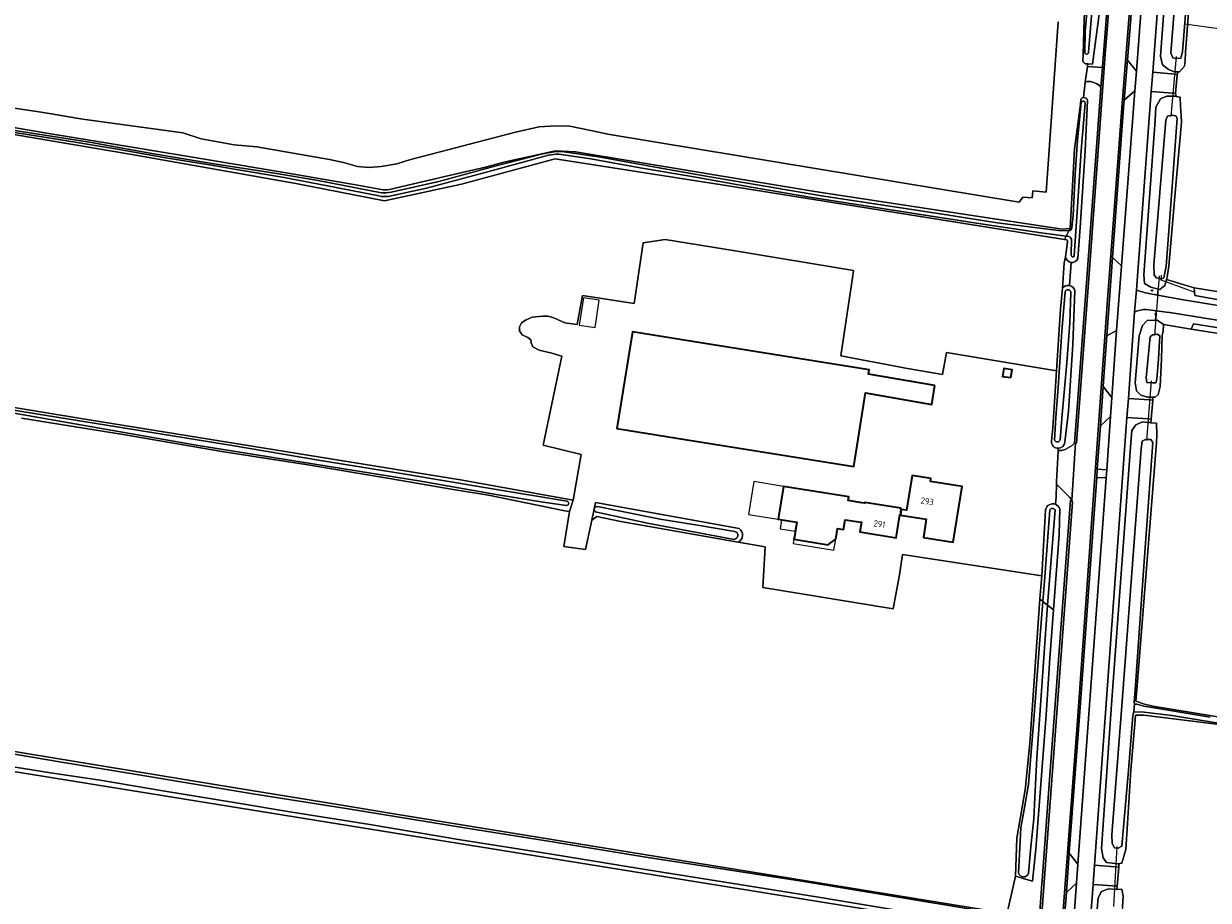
# Model space of a CAD drawing. Header units: metres. Extents: x 149984 to 156489, y 469398 to 478068.
# Tile 625 of 656: x 155026 to 155275, y 470804 to 470988. Entities that reach past the tile are written whole.
import ezdxf
from ezdxf.enums import TextEntityAlignment as Align

# ---------------------------------------------------------------- set-up
doc = ezdxf.new("R2010")
doc.units = ezdxf.units.M
doc.header["$LTSCALE"] = 0.75
for name, color, linetype, lineweight in [('B-WE-GR-BOUWLAND-GV', 252, 'Continuous', 13), ('B-WE-GR-GRAS-GV', 252, 'Continuous', 13), ('B-WE-IE-MEUBILAIR-S', 252, 'Continuous', 25), ('B-WE-KW-KUNSTWERK_DUIKER-G', 6, 'Continuous', 18), ('B-WE-OG-BEBOUWING-GV', 6, 'Continuous', 35), ('B-WE-OG-BEBOUWING-T18', 1, 'Continuous', 18), ('B-WE-OG-BEBOUWING_LUIFEL-GV', 6, 'Continuous', 18), ('B-WE-OG-BEBOUWING_OVERBOUWING-GV', 6, 'Continuous', 18), ('B-WE-OG-TERREIN_ERF-GV', 252, 'Continuous', 18), ('B-WE-OG-TERREIN_OEVER-GV', 252, 'Continuous', 18), ('B-WE-OG-WATER-GV', 252, 'Continuous', 18), ('B-WE-OG-WATER_SLOOT-GV', 252, 'Continuous', 18), ('B-WE-OG-WEG-GV', 252, 'Continuous', 18), ('B-WE-VH-GESLOTENVERHARDING_ASFALT-GV', 252, 'Continuous', 18), ('B-WE-VH-GESLOTENVERHARDING_BETON-GV', 252, 'Continuous', 18), ('B-WE-VH-ONVERHARD-GV', 252, 'Continuous', 18), ('B-WE-VH-OPENVERHARDING-GV', 252, 'Continuous', 18), ('B-WE-VH-OPENVERHARDING_BETONSTRAATSTEEN-GV', 252, 'Continuous', 18)]:
    doc.layers.add(name, color=color, linetype=linetype, lineweight=lineweight)
doc.styles.add('NLCS-ISO', font='NLCS-ISO.ttf')
doc.styles.add('NLCS-ISO-M750-T18', font='NLCS-ISO.ttf', dxfattribs={"height": 1.35})

# ---------------------------------------------------------------- blocks, each defined once
blk = doc.blocks.new('SIE-MEUBILAIR_PAAL_VERKEERSBORD-SO')
blk.add_circle((0, 0), 0.75)
at = {"style": 'NLCS-ISO'}
blk.add_text('vb', height=0.75, dxfattribs=at).set_placement((0, 0.1), align=Align.MIDDLE_CENTER)

msp = doc.modelspace()

# ---------------------------------------------------------------- linework, layer by layer
at = {"layer": 'B-WE-GR-BOUWLAND-GV', "flags": 128}
for points in [[(155514.632, 470843.557), (155516.743, 470851.896), (155523.5, 470875.431), (155526.137, 470884.722), (155508.611, 470887.74), (155485.116, 470891.688), (155461.929, 470895.478), (155459.853, 470895.822), (155459.807, 470893.96), (155459.411, 470893.112), (155361.884, 470909.42), (155340.515, 470913.196), (155271.347, 470924.041), (155265.514, 470925.088), (155265.471, 470923.591), (155265.239, 470922.826), (155265.102, 470917.807), (155264.797, 470912.041), (155264.397, 470910.313), (155263.782, 470909.8), (155263.306, 470909.798), (155263.287, 470909.142), (155262.922, 470905.141), (155262.873, 470904.406)], [(155262.873, 470904.406), (155264.02, 470904.317), (155264.143, 470901.838), (155264.021, 470900.202), (155262.075, 470875.562), (155259.905, 470848.232), (155259.729, 470845.845), (155261.509, 470845.187), (155263.302, 470844.811), (155280.802, 470841.88), (155297.064, 470838.985), (155314.18, 470835.989), (155333.243, 470832.903), (155350.789, 470829.908), (155368.573, 470826.959), (155386.113, 470824.082), (155401.937, 470821.693), (155418.347, 470818.657), (155435.512, 470815.829), (155452.506, 470812.969), (155467.817, 470810.54), (155483.475, 470807.894), (155499.724, 470805.127)]]:
    msp.add_lwpolyline(points, dxfattribs=at)
at = {"layer": 'B-WE-GR-GRAS-GV', "flags": 128}
for points in [[(155272.162, 471009.06), (155270.163, 470982.371), (155270.057, 470980.528), (155269.915, 470979.416), (155268.893, 470978.204), (155268.604, 470978.199), (155268.417, 470977.662), (155268.043, 470973.679), (155268.164, 470973.009), (155269.012, 470972.843), (155269.115, 470970.947), (155269.267, 470968.947), (155269.332, 470967.59), (155267.914, 470951.962), (155266.637, 470937.308), (155266.318, 470935.06), (155266.171, 470934.524), (155271.948, 470932.789), (155379.61, 470915.28)], [(155017.206, 470971.529), (155029.483, 470969.73), (155038.267, 470968.249), (155059.328, 470965.391), (155063.138, 470964.121), (155070.123, 470962.851), (155074.885, 470962.428), (155090.125, 470959.782), (155093.089, 470959.147), (155096.052, 470958.3), (155098.38, 470958.089), (155101.026, 470958.3), (155104.307, 470958.829), (155106.953, 470959.676), (155129.284, 470965.497), (155134.258, 470966.661), (155137.645, 470966.873), (155140.714, 470966.767), (155145.476, 470965.814), (155148.651, 470965.074), (155158.811, 470963.38), (155235.149, 470950.763), (155235.943, 470951.821), (155237.927, 470951.689), (155238.06, 470953.144), (155240.838, 470952.88), (155241.321, 470959.772), (155241.532, 470962.785), (155243.351, 470988.731)], [(155083.057, 470954.694), (155048.594, 470960.842), (155011.735, 470967.056)], [(155245.112, 470942.839), (155244.677, 470942.961), (155172.644, 470954.421), (155137.628, 470959.878), (155117.891, 470954.603), (155101.702, 470951.056), (155083.057, 470954.694)], [(155009.334, 470910.002), (155037.438, 470905.341), (155117.709, 470892.393), (155141.357, 470888.118), (155143.057, 470897.681), (155135.102, 470899.691), (155139.018, 470918.423), (155136.902, 470919.058), (155134.256, 470919.693), (155132.88, 470920.328), (155132.562, 470921.175), (155132.457, 470921.81), (155131.822, 470922.339), (155130.657, 470922.868), (155130.128, 470923.715), (155130.128, 470924.562), (155130.552, 470925.408), (155131.504, 470926.043), (155132.774, 470926.573), (155134.997, 470926.784), (155136.055, 470926.784), (155137.325, 470926.467), (155139.653, 470925.408), (155142.193, 470925.091), (155143.357, 470931.123), (155154.221, 470929.48), (155156.078, 470942.209), (155160.729, 470942.961), (155175.469, 470940.529), (155200.366, 470936.42), (155200.139, 470934.9), (155197.685, 470918.452), (155211.708, 470915.806), (155219.032, 470914.527), (155219.875, 470919.164), (155243.02, 470915.307), (155243.834, 470928.287), (155244.264, 470932.7), (155244.64, 470938.003), (155244.917, 470939.302), (155245.345, 470942.373)], [(155232.706, 470801.567), (155234.367, 470809.045), (155234.698, 470817.042), (155236.501, 470827.625), (155236.592, 470828.578), (155237.399, 470836.897), (155239.516, 470867.324), (155239.906, 470872.169), (155210.669, 470876.666), (155210.013, 470872.435), (155208.678, 470865.223), (155181.294, 470869.721), (155181.729, 470878.277), (155176.103, 470879.264), (155175.235, 470879.416), (155151.409, 470883.596), (155146.374, 470884.658), (155145.307, 470883.921), (155143.992, 470877.757), (155139.442, 470878.339), (155140.6, 470885.726), (155139.635, 470885.845), (155123.607, 470889.141), (155116.551, 470890.295), (155102.74, 470892.632), (155085.165, 470895.587), (155067.48, 470898.329), (155046.784, 470901.908), (155025.36, 470905.354)], [(155219.73, 470756.177), (155229.332, 470754.599), (155230.523, 470754.282), (155231.396, 470757.702), (155231.48, 470758.601), (155231.593, 470759.808), (155231.721, 470761.177), (155232.408, 470768.525), (155234.979, 470796.006), (155234.335, 470797.016), (155234.141, 470797.047), (154653.558, 470890.844)], [(155279.543, 470840.62), (155261.366, 470842.914), (155259.627, 470842.883), (155259.479, 470841.086), (155258.655, 470831.315), (155257.962, 470820.087), (155257.592, 470814.658), (155256.749, 470811.726), (155255.953, 470811.578), (155256.149, 470811.55), (155256.1, 470810.888), (155255.808, 470806.909), (155255.723, 470806.248), (155256.752, 470806.279), (155257.034, 470804.839), (155256.908, 470802.523), (155256.516, 470799.991), (155255.189, 470786.946), (155255.204, 470786.674), (155260.192, 470785.973), (155273.292, 470783.677), (155298.63, 470779.53)], [(155003.361, 470838.633), (155070.755, 470827.551), (155091.864, 470824.08), (155103.274, 470822.225), (155167.535, 470811.777), (155232.623, 470801.194)]]:
    msp.add_lwpolyline(points, dxfattribs=at)
at = {"layer": 'B-WE-GR-GRAS-GV'}
msp.add_lwpolyline([(155245.345, 470942.373, 0.3965971), (155245.112, 470942.839)], format="xyb", dxfattribs=at)
at = {"layer": 'B-WE-KW-KUNSTWERK_DUIKER-G', "flags": 128}
for points in [[(155270.026, 470988.309), (155284.727, 470986.278)], [(155268.211, 470981.409), (155267.077, 470968.823)], [(155264.596, 470935.325), (155263.599, 470922.73)], [(155271.942, 470931.854), (155265.048, 470934.397), (155265.134, 470935.446)], [(155262.906, 470913.23), (155261.916, 470900.636)], [(155255.718, 470815.244), (155255.009, 470802.624)]]:
    msp.add_lwpolyline(points, dxfattribs=at)
at = {"layer": 'B-WE-OG-BEBOUWING-GV', "flags": 128}
for points in [[(155217.425, 470912.226), (155203.48, 470914.631), (155203.622, 470915.523), (155168.64, 470921.114), (155153.828, 470923.481), (155150.578, 470903.159), (155165.39, 470900.792), (155200.376, 470895.2), (155202.852, 470910.702), (155216.79, 470908.233)], [(155233.433, 470913.88), (155233.677, 470915.537), (155231.917, 470915.797), (155231.673, 470914.139)], [(155210.38, 470886.169), (155210.201, 470884.971), (155215.628, 470884.101), (155215.019, 470880.272), (155221.303, 470879.302), (155223.177, 470890.993), (155216.533, 470892.056), (155216.628, 470892.647), (155212.658, 470893.284), (155211.489, 470885.991)], [(155210.201, 470884.971), (155210.38, 470886.169), (155210.241, 470886.191), (155210.28, 470886.428), (155202.701, 470887.643), (155202.672, 470887.465), (155202.076, 470887.561), (155199.23, 470888.017), (155199.352, 470888.782), (155185.601, 470891.008), (155184.482, 470884.107), (155188.393, 470883.483), (155187.895, 470880.367), (155187.818, 470879.88), (155194.977, 470878.737), (155195.399, 470879.043), (155196.598, 470879.91), (155196.952, 470882.117), (155198.254, 470881.909), (155198.587, 470883.996), (155201.475, 470883.534), (155202.016, 470883.447), (155201.692, 470881.422), (155209.295, 470880.204), (155210.062, 470884.993)]]:
    msp.add_lwpolyline(points, close=True, dxfattribs=at)
at = {"layer": 'B-WE-OG-BEBOUWING_LUIFEL-GV', "flags": 128}
for points in [[(155185.601, 470891.008), (155179.358, 470892.02), (155178.239, 470885.119), (155184.482, 470884.107)], [(155188.393, 470883.483), (155185.194, 470883.993), (155184.889, 470882.08), (155188.087, 470881.569)], [(155187.818, 470879.88), (155187.673, 470878.973), (155196.228, 470877.601), (155196.598, 470879.91), (155194.977, 470878.737)]]:
    msp.add_lwpolyline(points, close=True, dxfattribs=at)
at = {"layer": 'B-WE-OG-BEBOUWING_OVERBOUWING-GV', "flags": 128}
msp.add_lwpolyline([(155143.527, 470930.654), (155142.661, 470924.952), (155145.986, 470924.448), (155146.851, 470930.149)], close=True, dxfattribs=at)
at = {"layer": 'B-WE-OG-TERREIN_ERF-GV', "flags": 128}
for points in [[(155241.977, 470900.523), (155242.267, 470903.298), (155243.02, 470915.307), (155219.875, 470919.164), (155219.032, 470914.527), (155211.708, 470915.806), (155197.685, 470918.452), (155200.139, 470934.9), (155200.366, 470936.42), (155175.469, 470940.529), (155160.729, 470942.961), (155156.078, 470942.209), (155154.221, 470929.48), (155143.357, 470931.123), (155142.193, 470925.091), (155139.653, 470925.408), (155137.325, 470926.467), (155136.055, 470926.784), (155134.997, 470926.784), (155132.774, 470926.573), (155131.504, 470926.043), (155130.552, 470925.408), (155130.128, 470924.562), (155130.128, 470923.715), (155130.657, 470922.868), (155131.822, 470922.339), (155132.457, 470921.81), (155132.562, 470921.175), (155132.88, 470920.328), (155134.256, 470919.693), (155136.902, 470919.058), (155139.018, 470918.423), (155135.102, 470899.691), (155143.057, 470897.681), (155141.357, 470888.118)], [(155242.8, 470887.241), (155242.92, 470888.781), (155243.012, 470891.45), (155243.031, 470892.001), (155243.268, 470897.065), (155243.34, 470898.555), (155243.363, 470899.019)], [(155141.357, 470888.118), (155140.6, 470885.726), (155139.442, 470878.339), (155143.992, 470877.757), (155145.307, 470883.921), (155146.106, 470887.629), (155175.548, 470882.268), (155176.305, 470882.123)], [(155176.103, 470879.264), (155181.729, 470878.277), (155181.294, 470869.721), (155208.678, 470865.223), (155210.013, 470872.435), (155210.669, 470876.666), (155239.906, 470872.169), (155240.706, 470886.102)]]:
    msp.add_lwpolyline(points, dxfattribs=at)
for points in [[(155203.48, 470914.631), (155217.425, 470912.226), (155216.79, 470908.233), (155202.852, 470910.702), (155200.376, 470895.2), (155165.39, 470900.792), (155150.578, 470903.159), (155153.828, 470923.481), (155168.64, 470921.114), (155203.622, 470915.523)], [(155233.677, 470915.537), (155233.433, 470913.88), (155231.673, 470914.139), (155231.917, 470915.797)], [(155210.201, 470884.971), (155210.062, 470884.993), (155209.295, 470880.204), (155201.692, 470881.422), (155202.016, 470883.447), (155201.475, 470883.534), (155198.587, 470883.996), (155198.254, 470881.909), (155196.952, 470882.117), (155196.598, 470879.91), (155195.399, 470879.043), (155194.977, 470878.737), (155187.818, 470879.88), (155187.895, 470880.367), (155188.393, 470883.483), (155184.482, 470884.107), (155185.601, 470891.008), (155199.352, 470888.782), (155199.23, 470888.017), (155202.076, 470887.561), (155202.672, 470887.465), (155202.701, 470887.643), (155210.28, 470886.428), (155210.241, 470886.191), (155210.38, 470886.169), (155211.489, 470885.991), (155212.658, 470893.284), (155216.628, 470892.647), (155216.533, 470892.056), (155223.177, 470890.993), (155221.303, 470879.302), (155215.019, 470880.272), (155215.628, 470884.101)]]:
    msp.add_lwpolyline(points, close=True, dxfattribs=at)
at = {"layer": 'B-WE-OG-TERREIN_ERF-GV'}
for points in [[(155243.363, 470899.019, -0.4284229), (155241.977, 470900.523)], [(155240.706, 470886.102, -0.4569765), (155242.8, 470887.241)], [(155176.305, 470882.123, -0.545068), (155176.103, 470879.264)]]:
    msp.add_lwpolyline(points, format="xyb", dxfattribs=at)
at = {"layer": 'B-WE-OG-TERREIN_OEVER-GV', "flags": 128}
for points in [[(155251.034, 471012.629), (155250.408, 471008.733), (155250.336, 471006.869), (155249.85, 471001.645), (155248.853, 470989.43), (155248.612, 470981.759), (155248.591, 470980.499)], [(155248.954, 470982.328), (155249.017, 470986.7), (155250.991, 471009.205), (155251.38, 471012.165)], [(155249.626, 470979.89), (155250.569, 470979.837), (155252.171, 470991.897), (155252.348, 470996.897), (155252.61, 471000), (155253.561, 471012.452)], [(155252.36, 471012.202), (155252.098, 471008.584), (155251.388, 471002.102), (155251.255, 470999.977), (155250.622, 470992.429), (155249.843, 470983.274), (155249.779, 470982.276)], [(155101.457, 470953.367), (155095.259, 470954.506), (155081.052, 470956.943), (155064.678, 470959.664), (155049.079, 470962.298), (155031.551, 470965.136), (155012.901, 470968.3), (154995.738, 470971.213), (154977.439, 470974.283), (154958.659, 470977.445), (154941.444, 470980.304), (154923.309, 470983.426), (154903.49, 470986.482), (154890.674, 470988.206)], [(154891.204, 470987.718), (154896.353, 470987.282), (154911.467, 470984.589), (154925.253, 470982.658), (154939.044, 470980.338), (154954.647, 470977.823), (154970.033, 470975.02), (154984.59, 470972.752), (154997.794, 470970.284), (155011.927, 470967.784), (155025.289, 470965.627), (155040.074, 470963.319), (155052.747, 470961.017), (155065.421, 470958.949), (155078.593, 470956.875), (155087.783, 470955.313), (155101.046, 470952.765)], [(155100.547, 470952.094), (155091.56, 470953.893), (155080.614, 470955.979), (155070.174, 470957.751), (155064.931, 470958.608), (155055.321, 470960.165), (155045.539, 470961.913), (155032.788, 470964.008), (155019.396, 470966.133), (155007.036, 470968.115), (154997.982, 470969.721), (154988.077, 470971.414), (154978.657, 470973.181), (154969.01, 470974.738), (154958.903, 470976.434), (154949.421, 470978.025), (154937.495, 470979.915), (154924.189, 470982.02), (154913.244, 470983.542), (154903.902, 470985.091), (154894.134, 470986.465)], [(155246.24, 470945.418), (155246.549, 470947.996), (155246.962, 470956.707), (155247.425, 470963.81), (155248.204, 470971.788)], [(155249.081, 470971.545), (155248.18, 470961.658), (155247.444, 470949.812), (155246.77, 470939.491)], [(155247.517, 470938.963), (155248.02, 470945.464), (155249.067, 470961.591), (155249.56, 470972.175)], [(155248.114, 470972.335), (155248.04, 470971.419)], [(155248.04, 470971.419), (155246.803, 470961.935), (155245.896, 470945.276), (155245.613, 470944.739)], [(155011.735, 470967.056), (155048.594, 470960.842), (155083.057, 470954.694), (155101.702, 470951.056), (155117.891, 470954.603), (155137.628, 470959.878), (155172.644, 470954.421), (155244.677, 470942.961), (155245.047, 470943.664), (155239.811, 470944.335), (155228.009, 470946.125), (155216.277, 470947.948), (155204.581, 470949.734), (155191.564, 470951.762), (155179.263, 470953.845), (155166.729, 470956.124), (155155.471, 470958.005), (155145.099, 470959.923), (155140.354, 470960.616), (155138.369, 470960.862)], [(155136.203, 470960.646), (155123.64, 470957.22), (155110.571, 470953.751), (155102.471, 470951.981)], [(155245.896, 470945.276), (155244.247, 470945.111), (155192.208, 470953.028), (155141.874, 470961.367), (155137.655, 470961.564), (155126.778, 470959.191), (155122.949, 470958.165), (155115.315, 470956.391), (155103.075, 470953.55)], [(155103.079, 470952.926), (155113.155, 470955.16), (155124.877, 470958.358), (155134.976, 470960.94), (155137.391, 470961.367)], [(155138.944, 470961.421), (155146.69, 470960.351), (155159.058, 470958.113), (155170.093, 470956.096), (155181.779, 470954.145), (155193.578, 470952.147), (155206.118, 470950.227), (155219.033, 470948.294), (155230.536, 470946.463), (155243.416, 470944.811), (155245.51, 470944.727), (155245.613, 470944.739), (155245.896, 470945.276)], [(155245.381, 470943.621), (155245.047, 470943.664), (155244.677, 470942.961), (155245.112, 470942.839)], [(155245.345, 470942.373), (155244.917, 470939.302)], [(155246.079, 470939.681), (155246.145, 470942.983)], [(155244.264, 470932.7), (155243.834, 470928.287), (155243.02, 470915.307), (155242.267, 470903.298), (155241.977, 470900.523)], [(155242.601, 470900.735), (155242.855, 470905.517), (155243.356, 470911.797), (155244.152, 470923.687), (155244.855, 470931.93)], [(155246.028, 470931.871), (155245.852, 470925.382), (155245.218, 470916.988), (155244.239, 470906.117), (155243.81, 470900.803)], [(155244.794, 470900.302), (155245.566, 470906.813), (155246.49, 470920.874), (155246.87, 470932.183)], [(155123.607, 470889.141), (155139.635, 470885.845), (155140.6, 470885.726), (155141.357, 470888.118), (155117.709, 470892.393), (155037.438, 470905.341), (155009.334, 470910.002)], [(155014.215, 470908.55), (155028.481, 470906.253), (155047.583, 470903.169), (155069.258, 470899.654), (155088.268, 470896.483), (155105.651, 470893.681), (155123.549, 470890.651), (155140.083, 470887.876)], [(155140.004, 470887.009), (155135.052, 470887.718), (155125.187, 470889.304), (155109.327, 470892.078), (155062.496, 470899.619), (155017.384, 470907.557)], [(155025.36, 470905.354), (155046.784, 470901.908), (155067.48, 470898.329), (155085.165, 470895.587), (155102.74, 470892.632), (155116.551, 470890.295), (155123.607, 470889.141)], [(155264.02, 470904.317), (155262.873, 470904.406), (155262.752, 470904.415), (155262.217, 470904.467), (155261.071, 470904.579), (155259.673, 470903.977), (155258.887, 470902.769), (155258.611, 470899.274), (155254.573, 470845.129), (155252.509, 470814.808), (155252.824, 470812.878), (155253.55, 470811.921), (155255.953, 470811.578), (155256.749, 470811.726), (155257.592, 470814.658), (155257.962, 470820.087), (155258.655, 470831.315), (155259.479, 470841.086), (155259.627, 470842.883), (155261.366, 470842.914), (155279.543, 470840.62)], [(155499.724, 470805.127), (155483.475, 470807.894), (155467.817, 470810.54), (155452.506, 470812.969), (155435.512, 470815.829), (155418.347, 470818.657), (155401.937, 470821.693), (155386.113, 470824.082), (155368.573, 470826.959), (155350.789, 470829.908), (155333.243, 470832.903), (155314.18, 470835.989), (155297.064, 470838.985), (155280.802, 470841.88), (155263.302, 470844.811), (155261.509, 470845.187), (155259.729, 470845.845), (155259.905, 470848.232), (155262.075, 470875.562), (155264.021, 470900.202), (155264.143, 470901.838), (155264.02, 470904.317)], [(155285.612, 470839.812), (155267.258, 470842.801), (155261.463, 470843.542), (155259.288, 470843.578), (155259.071, 470842.84), (155258.129, 470831.223), (155256.726, 470815.333), (155256.003, 470814.928), (155255.226, 470814.946), (155254.698, 470815.924), (155254.654, 470817.702), (155256.795, 470844.875), (155260.833, 470898.933), (155261.004, 470900.527), (155261.713, 470900.868), (155262.864, 470900.902), (155263.263, 470900.246), (155261.47, 470875.201), (155259.539, 470848.238), (155259.319, 470845.584), (155259.406, 470845.213), (155259.894, 470845.185), (155261.395, 470844.777), (155265.249, 470844.112), (155275.316, 470842.464)], [(154653.558, 470890.844), (155234.141, 470797.047), (155234.335, 470797.016), (155234.033, 470797.753), (155227.165, 470799.078), (155211.869, 470801.472), (155192.98, 470804.594), (155174.594, 470807.523), (155155.703, 470810.538), (155136.419, 470813.712), (155117.685, 470816.664), (155098.635, 470819.881), (155081.829, 470822.543), (155070.127, 470824.504), (155055.11, 470826.969), (155041.936, 470829.229), (155031.5, 470830.736)], [(155031.5, 470830.736), (155009.531, 470834.232), (154987.281, 470837.91), (154967.722, 470841.127), (154946.955, 470844.413), (154929.017, 470847.249), (154913.902, 470849.571), (154899.135, 470851.835), (154886.773, 470853.682), (154876.389, 470855.615), (154871.197, 470856.292), (154866.264, 470857.281), (154852.302, 470859.579), (154838.187, 470861.767), (154818.3, 470864.694), (154793.537, 470868.889), (154773.57, 470872.208), (154751.073, 470875.868), (154730.783, 470879.354), (154709.321, 470882.516), (154691.018, 470885.463), (154674.837, 470888.227), (154656.693, 470890.867), (154654.381, 470891.394)], [(155176.305, 470882.123), (155175.548, 470882.268), (155146.106, 470887.629), (155145.307, 470883.921), (155146.374, 470884.658), (155151.409, 470883.596), (155175.235, 470879.416), (155176.103, 470879.264)], [(155175.249, 470879.858), (155157.006, 470883.281), (155146.386, 470885.569)], [(155146.51, 470886.779), (155150.663, 470885.931), (155159.709, 470884.104), (155161.423, 470883.853)], [(155239.906, 470872.169), (155239.516, 470867.324), (155239.578, 470867.275), (155240.176, 470866.797), (155240.58, 470871.989), (155241.637, 470885.996)], [(155240.706, 470886.102), (155239.906, 470872.169)], [(155242.708, 470886.064), (155241.143, 470866.023), (155242.408, 470865.011), (155243.547, 470880.802), (155243.739, 470886.274)], [(155161.423, 470883.853), (155167.551, 470882.863), (155175.393, 470881.544)], [(155235.055, 470809.683), (155235.37, 470816.392), (155235.515, 470819.208), (155236.213, 470823.042), (155237.106, 470828.312), (155238.226, 470841.967), (155239.477, 470857.824), (155240.176, 470866.797), (155239.578, 470867.275), (155239.516, 470867.324), (155237.399, 470836.897), (155236.592, 470828.578), (155236.501, 470827.625), (155234.698, 470817.042), (155234.367, 470809.045), (155236.709, 470808.337), (155237.99, 470807.95), (155238.69, 470814.69), (155240.86, 470842.97), (155241.64, 470854.86), (155242.408, 470865.011), (155241.143, 470866.023), (155238.855, 470833.907)], [(155009.075, 470837.238), (155033.337, 470833.085), (155049.652, 470830.424), (155074.009, 470826.333), (155094.091, 470823.214), (155118.076, 470819.284), (155137.061, 470816.237), (155156.238, 470813.053), (155173.075, 470810.507), (155189.894, 470807.893), (155208.543, 470804.826), (155227.136, 470801.738), (155232.798, 470800.559), (155232.893, 470800.535), (155232.623, 470801.194), (155167.535, 470811.777), (155103.274, 470822.225), (155091.864, 470824.08), (155070.755, 470827.551), (155003.361, 470838.633)], [(155238.855, 470833.907), (155238.444, 470825.543), (155238.243, 470821.081), (155237.626, 470815.181), (155237.124, 470809.616)], [(155256.908, 470802.523), (155257.034, 470804.839), (155256.752, 470806.279), (155255.723, 470806.248), (155253.931, 470806.327), (155252.489, 470805.822), (155251.801, 470804.491), (155251.553, 470802.089)]]:
    msp.add_lwpolyline(points, dxfattribs=at)
for points in [[(155272.162, 471009.06), (155272.47, 471011.392), (155272.038, 471012.867), (155271.201, 471013.126), (155270.769, 471013.259), (155270.669, 471013.256), (155269.404, 471013.221), (155267.806, 471012.683), (155267.049, 471010.812), (155264.909, 470981.499), (155265.333, 470979.707), (155266.554, 470978.672), (155267.802, 470978.186), (155267.92, 470978.188), (155268.604, 470978.199), (155268.893, 470978.204), (155269.915, 470979.416), (155270.057, 470980.528), (155270.163, 470982.371)], [(155269.124, 471008.055), (155269.29, 471009.123), (155269.96, 471009.685), (155271.381, 471009.361), (155271.587, 471008.797), (155269.534, 470982.377), (155269.147, 470981.058), (155268.359, 470980.985), (155267.507, 470981.126), (155267.04, 470982.122)], [(155269.115, 470970.947), (155269.012, 470972.843), (155268.164, 470973.009), (155267.838, 470973.072), (155267.46, 470973.073), (155266.189, 470973.077), (155264.87, 470972.528), (155263.912, 470970.764), (155263.741, 470968.028), (155261.392, 470935.478), (155261.494, 470933.682), (155262.826, 470932.881), (155264.374, 470932.516), (155264.768, 470932.423), (155265.828, 470933.272), (155266.171, 470934.524), (155266.318, 470935.06), (155266.637, 470937.308), (155267.914, 470951.962), (155269.332, 470967.59), (155269.267, 470968.947)], [(155266.008, 470968.051), (155266.384, 470968.879), (155267.455, 470969.096), (155268.17, 470968.86), (155268.365, 470968.386), (155267.198, 470952.194), (155266.094, 470937.31), (155265.563, 470934.849), (155265.198, 470934.655), (155263.951, 470934.85), (155263.549, 470935.51), (155263.519, 470937.594)], [(155265.471, 470923.591), (155265.514, 470925.088), (155264.203, 470925.96), (155263.853, 470925.945), (155262.093, 470925.869), (155261.091, 470924.847), (155260.44, 470922.676), (155259.552, 470912.77), (155259.834, 470911.137), (155260.774, 470910.202), (155262.148, 470909.791), (155262.636, 470909.794), (155263.306, 470909.798), (155263.782, 470909.8), (155264.397, 470910.313), (155264.797, 470912.041), (155265.102, 470917.807), (155265.239, 470922.826)], [(155262.697, 470922.465), (155263.177, 470922.914), (155264.18, 470923.034), (155264.717, 470922.641), (155264.499, 470917.848), (155264.136, 470913.499), (155263.919, 470912.806), (155263.237, 470912.763), (155262.045, 470912.852), (155261.912, 470913.866)]]:
    msp.add_lwpolyline(points, close=True, dxfattribs=at)
at = {"layer": 'B-WE-OG-TERREIN_OEVER-GV'}
for points in [[(155249.779, 470982.276, -0.9065067), (155248.954, 470982.328)], [(155248.591, 470980.499, 0.4333124), (155249.626, 470979.89)], [(155248.711, 470972.779, 0.2599372), (155248.114, 470972.335)], [(155248.204, 470971.788, -0.7968362), (155249.081, 470971.545)], [(155249.56, 470972.175, 0.3930614), (155248.711, 470972.779)], [(155138.369, 470960.862, 0.0565), (155136.203, 470960.646)], [(155137.391, 470961.367, -0.1082943), (155138.944, 470961.421)], [(155102.471, 470951.981, -0.0838185), (155100.547, 470952.094)], [(155101.046, 470952.765, 0.0793582), (155103.079, 470952.926)], [(155103.075, 470953.55, -0.0859278), (155101.457, 470953.367)], [(155245.613, 470944.739, 0.3294672), (155246.24, 470945.418)], [(155245.112, 470942.839, -0.3965971), (155245.345, 470942.373)], [(155246.145, 470942.983, 0.34063), (155245.381, 470943.621)], [(155244.917, 470939.302, 0.3479649), (155246.096, 470938.113)], [(155246.77, 470939.491, -0.8188702), (155246.079, 470939.681)], [(155246.096, 470938.113, 0.3429385), (155247.517, 470938.963)], [(155245.737, 470933.253, 0.2881079), (155244.264, 470932.7)], [(155244.855, 470931.93, -0.8125812), (155246.028, 470931.871)], [(155246.87, 470932.183, 0.2847063), (155245.737, 470933.253)], [(155241.977, 470900.523, 0.4284229), (155243.363, 470899.019)], [(155243.81, 470900.803, -0.6796667), (155242.601, 470900.735)], [(155243.363, 470899.019, 0.392204), (155244.794, 470900.302)], [(155140.083, 470887.876, -0.9188929), (155140.004, 470887.009)], [(155242.8, 470887.241, 0.4569765), (155240.706, 470886.102)], [(155243.739, 470886.274, 0.2245518), (155242.8, 470887.241)], [(155146.386, 470885.569, -1.0194676), (155146.51, 470886.779)], [(155241.637, 470885.996, -0.6440949), (155242.708, 470886.064)], [(155176.103, 470879.264, 0.545068), (155176.305, 470882.123)], [(155175.393, 470881.544, -0.8069426), (155175.249, 470879.858)], [(155237.124, 470809.616, -0.7700251), (155235.055, 470809.683)]]:
    msp.add_lwpolyline(points, format="xyb", dxfattribs=at)
at = {"layer": 'B-WE-OG-WATER-GV', "flags": 128}
for points in [[(155240.176, 470866.797), (155241.143, 470866.023), (155242.708, 470886.064)], [(155241.637, 470885.996), (155240.58, 470871.989), (155240.176, 470866.797)]]:
    msp.add_lwpolyline(points, dxfattribs=at)
at = {"layer": 'B-WE-OG-WATER-GV'}
msp.add_lwpolyline([(155242.708, 470886.064, 0.6440949), (155241.637, 470885.996)], format="xyb", dxfattribs=at)
at = {"layer": 'B-WE-OG-WATER_SLOOT-GV', "flags": 128}
for points in [[(155251.38, 471012.165), (155250.991, 471009.205), (155249.017, 470986.7)], [(155249.779, 470982.276), (155249.843, 470983.274), (155250.622, 470992.429), (155251.255, 470999.977), (155251.388, 471002.102), (155252.098, 471008.584), (155252.36, 471012.202)], [(155101.046, 470952.765), (155087.783, 470955.313), (155078.593, 470956.875), (155065.421, 470958.949), (155052.747, 470961.017), (155040.074, 470963.319), (155025.289, 470965.627), (155011.927, 470967.784), (154997.794, 470970.284), (154984.59, 470972.752), (154970.033, 470975.02), (154954.647, 470977.823), (154939.044, 470980.338), (154925.253, 470982.658), (154911.467, 470984.589), (154896.353, 470987.282), (154891.204, 470987.718)], [(155249.017, 470986.7), (155248.954, 470982.328)], [(154894.134, 470986.465), (154903.902, 470985.091), (154913.244, 470983.542), (154924.189, 470982.02), (154937.495, 470979.915), (154949.421, 470978.025), (154958.903, 470976.434), (154969.01, 470974.738), (154978.657, 470973.181), (154988.077, 470971.414), (154997.982, 470969.721), (155007.036, 470968.115), (155019.396, 470966.133), (155032.788, 470964.008), (155045.539, 470961.913), (155055.321, 470960.165), (155064.931, 470958.608), (155070.174, 470957.751), (155080.614, 470955.979), (155091.56, 470953.893), (155100.547, 470952.094)], [(155248.204, 470971.788), (155247.425, 470963.81), (155246.962, 470956.707), (155246.549, 470947.996), (155246.24, 470945.418)], [(155246.77, 470939.491), (155247.444, 470949.812), (155248.18, 470961.658), (155249.081, 470971.545)], [(155102.471, 470951.981), (155110.571, 470953.751), (155123.64, 470957.22), (155136.203, 470960.646)], [(155137.391, 470961.367), (155134.976, 470960.94), (155124.877, 470958.358), (155113.155, 470955.16), (155103.079, 470952.926)], [(155138.369, 470960.862), (155140.354, 470960.616), (155145.099, 470959.923), (155155.471, 470958.005), (155166.729, 470956.124), (155179.263, 470953.845), (155191.564, 470951.762), (155204.581, 470949.734), (155216.277, 470947.948), (155228.009, 470946.125), (155239.811, 470944.335), (155245.047, 470943.664), (155245.613, 470944.739), (155245.51, 470944.727), (155243.416, 470944.811), (155230.536, 470946.463), (155219.033, 470948.294), (155206.118, 470950.227), (155193.578, 470952.147), (155181.779, 470954.145), (155170.093, 470956.096), (155159.058, 470958.113), (155146.69, 470960.351), (155138.944, 470961.421)], [(155245.613, 470944.739), (155245.047, 470943.664), (155245.381, 470943.621)], [(155246.145, 470942.983), (155246.079, 470939.681)], [(155244.855, 470931.93), (155244.152, 470923.687), (155243.356, 470911.797), (155242.855, 470905.517), (155242.601, 470900.735)], [(155243.81, 470900.803), (155244.239, 470906.117), (155245.218, 470916.988), (155245.852, 470925.382), (155246.028, 470931.871)], [(155140.083, 470887.876), (155123.549, 470890.651), (155105.651, 470893.681), (155088.268, 470896.483), (155069.258, 470899.654), (155047.583, 470903.169), (155028.481, 470906.253), (155014.215, 470908.55), (154997.706, 470911.566), (154984.32, 470913.562), (154969.541, 470916.206), (154958.008, 470918.503), (154949.352, 470919.654), (154935.971, 470921.89), (154925.812, 470923.449), (154912.06, 470925.626), (154899.989, 470927.662), (154886.431, 470929.764), (154885.994, 470929.869), (154885.446, 470928.656), (154885.466, 470928.652)], [(154885.466, 470928.652), (154891.213, 470928.091), (154895.762, 470927.514), (154903.4, 470926.079), (154913.926, 470924.504), (154928.847, 470922.202), (154945.583, 470919.646), (154964.43, 470916.443), (154984.085, 470913.041), (155003.425, 470910.053), (155010.395, 470908.607), (155017.384, 470907.557), (155062.496, 470899.619), (155109.327, 470892.078), (155125.187, 470889.304), (155135.052, 470887.718), (155140.004, 470887.009)], [(155146.386, 470885.569), (155157.006, 470883.281), (155175.249, 470879.858)], [(155175.393, 470881.544), (155167.551, 470882.863), (155161.423, 470883.853), (155159.709, 470884.104), (155150.663, 470885.931), (155146.51, 470886.779)], [(155237.124, 470809.616), (155237.626, 470815.181), (155238.243, 470821.081), (155238.444, 470825.543), (155238.855, 470833.907), (155241.143, 470866.023), (155240.176, 470866.797), (155239.477, 470857.824), (155238.226, 470841.967), (155237.106, 470828.312), (155236.213, 470823.042), (155235.515, 470819.208), (155235.37, 470816.392), (155235.055, 470809.683)], [(155275.316, 470842.464), (155265.249, 470844.112), (155261.395, 470844.777), (155259.894, 470845.185), (155259.406, 470845.213), (155259.288, 470843.578), (155261.463, 470843.542), (155267.258, 470842.801), (155285.612, 470839.812)], [(155227.136, 470801.738), (155208.543, 470804.826), (155189.894, 470807.893), (155173.075, 470810.507), (155156.238, 470813.053), (155137.061, 470816.237), (155118.076, 470819.284), (155094.091, 470823.214), (155074.009, 470826.333), (155049.652, 470830.424), (155033.337, 470833.085), (155009.075, 470837.238)], [(155009.531, 470834.232), (155031.5, 470830.736), (155041.936, 470829.229), (155055.11, 470826.969), (155070.127, 470824.504), (155081.829, 470822.543), (155098.635, 470819.881), (155117.685, 470816.664), (155136.419, 470813.712), (155155.703, 470810.538), (155174.594, 470807.523), (155192.98, 470804.594), (155211.869, 470801.472)]]:
    msp.add_lwpolyline(points, dxfattribs=at)
for points in [[(155269.124, 471008.055), (155267.04, 470982.122), (155267.507, 470981.126), (155268.359, 470980.985), (155269.147, 470981.058), (155269.534, 470982.377), (155271.587, 471008.797), (155271.381, 471009.361), (155269.96, 471009.685), (155269.29, 471009.123)], [(155266.008, 470968.051), (155263.519, 470937.594), (155263.549, 470935.51), (155263.951, 470934.85), (155265.198, 470934.655), (155265.563, 470934.849), (155266.094, 470937.31), (155267.198, 470952.194), (155268.365, 470968.386), (155268.17, 470968.86), (155267.455, 470969.096), (155266.384, 470968.879)], [(155515.736, 470893.156), (155487.197, 470897.502), (155379.61, 470915.28), (155271.948, 470932.789), (155272.02, 470931.923), (155272.083, 470931.161), (155284.528, 470928.939), (155326.308, 470922.145), (155362.437, 470916.049), (155441.552, 470902.906), (155454.632, 470900.684), (155492.292, 470895.094), (155505.111, 470893.191), (155515.462, 470891.762), (155516.292, 470892.118), (155516.53, 470892.515)], [(155459.807, 470893.96), (155427.552, 470899.411), (155418.619, 470901.061), (155383.979, 470907.068), (155372.526, 470908.873), (155338.57, 470914.382), (155324.129, 470916.809), (155290.422, 470922.225), (155271.81, 470925.182), (155271.347, 470924.041), (155340.515, 470913.196), (155361.884, 470909.42), (155459.411, 470893.112)], [(155262.697, 470922.465), (155261.912, 470913.866), (155262.045, 470912.852), (155263.237, 470912.763), (155263.919, 470912.806), (155264.136, 470913.499), (155264.499, 470917.848), (155264.717, 470922.641), (155264.18, 470923.034), (155263.177, 470922.914)], [(155261.47, 470875.201), (155263.263, 470900.246), (155262.864, 470900.902), (155261.713, 470900.868), (155261.004, 470900.527), (155260.833, 470898.933), (155256.795, 470844.875), (155254.654, 470817.702), (155254.698, 470815.924), (155255.226, 470814.946), (155256.003, 470814.928), (155256.726, 470815.333), (155258.129, 470831.223), (155259.071, 470842.84), (155259.288, 470843.578), (155259.406, 470845.213), (155259.319, 470845.584), (155259.539, 470848.238)]]:
    msp.add_lwpolyline(points, close=True, dxfattribs=at)
at = {"layer": 'B-WE-OG-WATER_SLOOT-GV'}
for points in [[(155248.954, 470982.328, 0.9065067), (155249.779, 470982.276)], [(155249.081, 470971.545, 0.7968362), (155248.204, 470971.788)], [(155136.203, 470960.646, -0.0565), (155138.369, 470960.862)], [(155138.944, 470961.421, 0.1082943), (155137.391, 470961.367)], [(155100.547, 470952.094, 0.0838185), (155102.471, 470951.981)], [(155103.079, 470952.926, -0.0793582), (155101.046, 470952.765)], [(155246.24, 470945.418, -0.3294672), (155245.613, 470944.739)], [(155245.381, 470943.621, -0.34063), (155246.145, 470942.983)], [(155246.079, 470939.681, 0.8188702), (155246.77, 470939.491)], [(155246.028, 470931.871, 0.8125812), (155244.855, 470931.93)], [(155242.601, 470900.735, 0.6796667), (155243.81, 470900.803)], [(155140.004, 470887.009, 0.9188929), (155140.083, 470887.876)], [(155146.51, 470886.779, 1.0194676), (155146.386, 470885.569)], [(155175.249, 470879.858, 0.8069426), (155175.393, 470881.544)], [(155235.055, 470809.683, 0.7700251), (155237.124, 470809.616)]]:
    msp.add_lwpolyline(points, format="xyb", dxfattribs=at)
at = {"layer": 'B-WE-OG-WEG-GV', "flags": 128}
for points in [[(155262.677, 471014.625), (155260.479, 471012.667), (155259.473, 471000), (155257.934, 470980.63), (155259.819, 470978.378), (155260.994, 470993.406)], [(155271.223, 471013.832), (155270.725, 471013.875), (155266.129, 471014.273), (155264.426, 470993.126), (155263.279, 470978.103), (155267.877, 470977.708), (155268.417, 470977.662), (155268.604, 470978.199), (155267.92, 470978.188), (155267.802, 470978.186), (155266.554, 470978.672), (155265.333, 470979.707), (155264.909, 470981.499), (155267.049, 471010.812), (155267.806, 471012.683), (155269.404, 471013.221), (155270.669, 471013.256), (155270.769, 471013.259), (155271.201, 471013.126)], [(155259.502, 470974.178), (155257.27, 470972.279), (155257.21, 470971.52), (155254.802, 470939.167), (155256.673, 470937.398)], [(155255.653, 470923.811), (155253.594, 470922.664), (155252.909, 470913.048), (155252.836, 470912.021), (155254.647, 470909.709)], [(155262.922, 470905.141), (155262.273, 470905.182), (155257.846, 470905.463), (155251.014, 470811.304), (155256.1, 470810.888), (155256.149, 470811.55), (155255.953, 470811.578), (155253.55, 470811.921), (155252.824, 470812.878), (155252.509, 470814.808), (155254.573, 470845.129), (155258.611, 470899.274), (155258.887, 470902.769), (155259.673, 470903.977), (155261.071, 470904.579), (155262.217, 470904.467), (155262.752, 470904.415), (155262.873, 470904.406)], [(155254.379, 470905.71), (155252.245, 470903.731), (155251.594, 470894.603), (155253.608, 470894.454)], [(155253.488, 470892.798), (155251.473, 470892.899), (155251.065, 470887.179), (155247.869, 470842.623), (155245.719, 470813.966), (155245.711, 470813.862), (155247.53, 470811.536)], [(155247.228, 470807.539), (155245.09, 470805.585), (155244.454, 470797.112), (155241.764, 470762.313), (155239.478, 470734.131), (155241.425, 470732.954), (155242.609, 470748.062), (155245.621, 470785.842)], [(155255.808, 470806.909), (155250.711, 470807.283), (155249.056, 470785.597), (155246.058, 470747.754), (155244.681, 470730.482), (155247.511, 470728.298), (155248.696, 470728.106), (155250.776, 470727.77), (155251.062, 470730.588), (155250.465, 470729.965), (155249.123, 470729.849), (155248.839, 470729.964), (155246.861, 470730.765), (155246.205, 470732.233), (155246.263, 470734.85), (155248.349, 470760.271), (155251.553, 470802.089), (155251.801, 470804.491), (155252.489, 470805.822), (155253.931, 470806.327), (155255.723, 470806.248)]]:
    msp.add_lwpolyline(points, close=True, dxfattribs=at)
for points in [[(155252.171, 470991.897), (155250.569, 470979.837), (155249.626, 470979.89), (155249.544, 470979.335), (155252.671, 470979.089), (155252.76, 470980.297), (155252.879, 470981.913), (155254.279, 471000)], [(155243.363, 470899.019), (155243.34, 470898.555), (155244.094, 470898.569), (155244.86, 470898.788), (155246.339, 470899.594), (155246.826, 470900.119), (155249.468, 470935.729), (155252.285, 470973.875), (155252.369, 470975.005)], [(155252.369, 470975.005), (155252.091, 470975.33), (155251.535, 470975.68), (155250.872, 470975.977), (155250.143, 470976.137), (155249.535, 470976.171), (155249.054, 470976.044), (155249.038, 470975.933), (155248.711, 470972.779)], [(155268.043, 470973.679), (155267.518, 470973.72), (155262.962, 470974.073), (155259.834, 470932.324)], [(155249.56, 470972.175), (155249.067, 470961.591), (155248.02, 470945.464), (155247.517, 470938.963)], [(155262.422, 470931.59), (155264.273, 470931.256), (155264.275, 470931.275), (155264.374, 470932.516), (155262.826, 470932.881), (155261.494, 470933.682), (155261.392, 470935.478), (155263.741, 470968.028), (155263.912, 470970.764), (155264.87, 470972.528), (155266.189, 470973.077), (155267.46, 470973.073), (155267.838, 470973.072), (155268.164, 470973.009), (155268.043, 470973.679)], [(155244.917, 470939.302), (155244.64, 470938.003), (155244.264, 470932.7)], [(155246.096, 470938.113), (155245.737, 470933.253)], [(155245.737, 470933.253), (155246.096, 470938.113)], [(155284.528, 470928.939), (155272.083, 470931.161), (155272.02, 470931.923), (155271.948, 470932.789), (155266.171, 470934.524), (155265.828, 470933.272), (155264.768, 470932.423), (155264.374, 470932.516), (155264.275, 470931.275), (155264.273, 470931.256), (155269.75, 470930.266), (155294.049, 470926.279)], [(155246.87, 470932.183), (155246.49, 470920.874), (155245.566, 470906.813), (155244.794, 470900.302)], [(155259.48, 470927.714), (155259.451, 470927.7), (155258.149, 470909.504), (155262.589, 470909.191), (155263.287, 470909.142), (155263.306, 470909.798), (155262.636, 470909.794), (155262.148, 470909.791), (155260.774, 470910.202)], [(155260.774, 470910.202), (155259.834, 470911.137), (155259.552, 470912.77), (155260.44, 470922.676), (155261.091, 470924.847), (155262.093, 470925.869), (155263.853, 470925.945), (155264.01, 470927.925), (155264.012, 470927.952), (155261.93, 470928.241)], [(155290.719, 470923.704), (155266.861, 470927.553), (155266.746, 470927.572), (155264.012, 470927.952), (155264.01, 470927.925), (155263.853, 470925.945), (155264.203, 470925.96), (155265.514, 470925.088), (155271.347, 470924.041), (155271.81, 470925.182), (155290.422, 470922.225)], [(155246.225, 470888.107), (155245.761, 470888.719), (155244.4, 470890.058), (155243.012, 470891.45), (155242.92, 470888.781), (155242.8, 470887.241)], [(155226.671, 470645.374), (155229.796, 470681.337), (155230.389, 470688.167), (155230.717, 470691.942), (155230.873, 470693.837), (155231.367, 470699.823), (155233.661, 470727.632), (155235.229, 470747.153), (155236.212, 470759.491), (155236.767, 470766.449), (155238.126, 470783.497), (155239.413, 470800.614), (155239.928, 470807.457), (155239.976, 470808.102), (155241.642, 470830.253), (155245.894, 470887.218), (155245.96, 470888.103), (155246.225, 470888.107)], [(155243.739, 470886.274), (155243.547, 470880.802), (155242.408, 470865.011), (155241.64, 470854.86), (155240.86, 470842.97), (155238.69, 470814.69), (155237.99, 470807.95), (155236.709, 470808.337), (155234.367, 470809.045), (155232.706, 470801.567)]]:
    msp.add_lwpolyline(points, dxfattribs=at)
at = {"layer": 'B-WE-OG-WEG-GV'}
for points in [[(155248.711, 470972.779, -0.3930614), (155249.56, 470972.175)], [(155246.096, 470938.113, -0.3479649), (155244.917, 470939.302)], [(155247.517, 470938.963, -0.3429385), (155246.096, 470938.113)], [(155244.264, 470932.7, -0.2881079), (155245.737, 470933.253)], [(155245.737, 470933.253, -0.2847063), (155246.87, 470932.183)], [(155259.834, 470932.324, 0.0480945), (155262.422, 470931.59)], [(155261.93, 470928.241, 0.1049583), (155259.48, 470927.714)], [(155244.794, 470900.302, -0.392204), (155243.363, 470899.019)], [(155242.8, 470887.241, -0.2245518), (155243.739, 470886.274)]]:
    msp.add_lwpolyline(points, format="xyb", dxfattribs=at)
at = {"layer": 'B-WE-VH-GESLOTENVERHARDING_ASFALT-GV', "flags": 128}
for points in [[(155254.494, 470997.55), (155253.281, 470981.883), (155249.87, 470935.699), (155247.229, 470900.097), (155247.048, 470900.107), (155246.225, 470888.107), (155246.403, 470887.667), (155242.115, 470830.217), (155238.599, 470783.46), (155235.702, 470747.115), (155234.134, 470727.594), (155231.19, 470691.902), (155227.144, 470645.333)], [(155229.82, 470623.782), (155232.019, 470649.02), (155233.884, 470670.979), (155234.342, 470676.369), (155234.787, 470681.597), (155237.946, 470720.04), (155238.167, 470722.729), (155238.898, 470731.479), (155238.996, 470733.094), (155239.084, 470734.18), (155241.369, 470762.344), (155244.059, 470797.142), (155247.474, 470842.652), (155250.67, 470887.207), (155253.673, 470929.343), (155256.815, 470971.55), (155258.858, 470997.265)], [(155259.834, 470932.324), (155259.453, 470927.735), (155259.451, 470927.7), (155259.48, 470927.714)], [(155269.75, 470930.266), (155264.273, 470931.256), (155262.422, 470931.59)], [(155532.19, 470886.941), (155513.829, 470890.064), (155489.576, 470894.057), (155465.254, 470898.051), (155441.341, 470902.053), (155416.915, 470906.065), (155392.131, 470910.172), (155367.259, 470914.239), (155342.333, 470918.43), (155318.003, 470922.414), (155294.049, 470926.279), (155269.75, 470930.266)], [(155261.93, 470928.241), (155264.012, 470927.952), (155266.746, 470927.572), (155266.861, 470927.553), (155290.719, 470923.704), (155315.784, 470919.657), (155340.926, 470915.483), (155365.507, 470911.397), (155389.767, 470907.356), (155413.513, 470903.456), (155438.009, 470899.437), (155459.853, 470895.822), (155461.929, 470895.478), (155485.116, 470891.688), (155508.611, 470887.74), (155526.137, 470884.722), (155528.608, 470884.297), (155530.941, 470883.63)]]:
    msp.add_lwpolyline(points, dxfattribs=at)
msp.add_lwpolyline([(155256.673, 470937.398), (155254.802, 470939.167), (155254.068, 470929.314), (155253.594, 470922.664), (155255.653, 470923.811)], close=True, dxfattribs=at)
at = {"layer": 'B-WE-VH-GESLOTENVERHARDING_ASFALT-GV'}
for points in [[(155262.422, 470931.59, -0.0480945), (155259.834, 470932.324)], [(155259.48, 470927.714, -0.1049583), (155261.93, 470928.241)]]:
    msp.add_lwpolyline(points, format="xyb", dxfattribs=at)
at = {"layer": 'B-WE-VH-GESLOTENVERHARDING_BETON-GV', "flags": 128}
for points in [[(155277.194, 471187.076), (155272.469, 471131.462), (155272.118, 471127.214), (155262.999, 471018.638), (155262.677, 471014.625), (155260.994, 470993.406), (155259.819, 470978.378), (155259.502, 470974.178), (155256.673, 470937.398), (155255.653, 470923.811), (155254.647, 470909.709), (155254.379, 470905.71), (155253.608, 470894.454), (155253.488, 470892.798), (155247.53, 470811.536), (155247.228, 470807.539), (155245.621, 470785.842), (155242.609, 470748.062), (155241.425, 470732.954), (155240.433, 470720.801), (155236.633, 470675.665), (155236.304, 470671.595), (155226.157, 470552.208)], [(155229.865, 470554.405), (155239.742, 470671.318), (155240.11, 470675.34), (155244.083, 470722.821), (155244.681, 470730.482), (155246.058, 470747.754), (155249.056, 470785.597), (155250.711, 470807.283), (155251.014, 470811.304), (155257.846, 470905.463), (155258.149, 470909.504), (155259.451, 470927.7), (155259.453, 470927.735), (155259.834, 470932.324), (155262.962, 470974.073), (155263.279, 470978.103), (155264.426, 470993.126), (155266.129, 471014.273), (155266.467, 471018.306), (155266.623, 471020.173), (155275.572, 471127.031)], [(155244.454, 470797.112), (155245.09, 470805.585), (155245.102, 470805.746), (155245.711, 470813.862), (155245.719, 470813.966), (155247.869, 470842.623), (155251.065, 470887.179), (155251.473, 470892.899), (155251.594, 470894.603), (155252.245, 470903.731), (155252.324, 470904.842), (155252.836, 470912.021), (155252.909, 470913.048), (155253.594, 470922.664), (155254.068, 470929.314), (155254.802, 470939.167), (155257.21, 470971.52), (155257.27, 470972.279), (155257.934, 470980.63), (155259.473, 471000)], [(155254.279, 471000), (155252.879, 470981.913), (155252.76, 470980.297), (155252.671, 470979.089), (155252.369, 470975.005), (155252.285, 470973.875), (155249.468, 470935.729), (155246.826, 470900.119), (155246.943, 470900.112), (155247.048, 470900.107), (155247.229, 470900.097), (155249.87, 470935.699), (155253.281, 470981.883), (155254.494, 470997.55)], [(155258.858, 470997.265), (155256.815, 470971.55), (155253.673, 470929.343), (155250.67, 470887.207), (155247.474, 470842.652), (155244.059, 470797.142)], [(155238.599, 470783.46), (155242.115, 470830.217), (155246.403, 470887.667), (155246.225, 470888.107), (155245.96, 470888.103), (155245.894, 470887.218), (155241.642, 470830.253), (155239.976, 470808.102), (155239.928, 470807.457), (155239.413, 470800.614)]]:
    msp.add_lwpolyline(points, dxfattribs=at)
at = {"layer": 'B-WE-VH-ONVERHARD-GV', "flags": 128}
msp.add_lwpolyline([(155252.671, 470979.089), (155249.544, 470979.335), (155249.054, 470976.044), (155249.535, 470976.171), (155250.143, 470976.137), (155250.872, 470975.977), (155251.535, 470975.68), (155252.091, 470975.33), (155252.369, 470975.005)], close=True, dxfattribs=at)
at = {"layer": 'B-WE-VH-OPENVERHARDING-GV', "flags": 128}
for points in [[(155248.591, 470980.499), (155248.612, 470981.759), (155248.853, 470989.43), (155249.85, 471001.645), (155250.336, 471006.869), (155250.408, 471008.733), (155251.034, 471012.629)], [(154890.674, 470988.206), (154903.49, 470986.482), (154923.309, 470983.426), (154941.444, 470980.304), (154958.659, 470977.445), (154977.439, 470974.283), (154995.738, 470971.213), (155012.901, 470968.3), (155031.551, 470965.136), (155049.079, 470962.298), (155064.678, 470959.664), (155081.052, 470956.943), (155095.259, 470954.506), (155101.457, 470953.367)], [(155243.351, 470988.731), (155241.532, 470962.785), (155241.321, 470959.772), (155240.838, 470952.88), (155238.06, 470953.144), (155237.927, 470951.689), (155235.943, 470951.821), (155235.149, 470950.763), (155158.811, 470963.38), (155148.651, 470965.074), (155145.476, 470965.814), (155140.714, 470966.767), (155137.645, 470966.873), (155134.258, 470966.661), (155129.284, 470965.497), (155106.953, 470959.676), (155104.307, 470958.829), (155101.026, 470958.3), (155098.38, 470958.089), (155096.052, 470958.3), (155093.089, 470959.147), (155090.125, 470959.782), (155074.885, 470962.428), (155070.123, 470962.851), (155063.138, 470964.121), (155059.328, 470965.391), (155038.267, 470968.249), (155029.483, 470969.73), (155017.206, 470971.529)], [(155248.711, 470972.779), (155249.038, 470975.933), (155249.054, 470976.044), (155249.544, 470979.335), (155249.626, 470979.89)], [(155103.075, 470953.55), (155115.315, 470956.391), (155122.949, 470958.165), (155126.778, 470959.191), (155137.655, 470961.564), (155141.874, 470961.367), (155192.208, 470953.028), (155244.247, 470945.111), (155245.896, 470945.276), (155246.803, 470961.935), (155248.04, 470971.419), (155248.114, 470972.335)]]:
    msp.add_lwpolyline(points, dxfattribs=at)
at = {"layer": 'B-WE-VH-OPENVERHARDING-GV'}
for points in [[(155249.626, 470979.89, -0.4333124), (155248.591, 470980.499)], [(155248.114, 470972.335, -0.2599372), (155248.711, 470972.779)], [(155101.457, 470953.367, 0.0859278), (155103.075, 470953.55)]]:
    msp.add_lwpolyline(points, format="xyb", dxfattribs=at)
at = {"layer": 'B-WE-VH-OPENVERHARDING_BETONSTRAATSTEEN-GV', "flags": 128}
for points in [[(155259.819, 470978.378), (155257.934, 470980.63), (155257.27, 470972.279), (155259.502, 470974.178)], [(155267.877, 470977.708), (155263.279, 470978.103), (155262.962, 470974.073), (155267.518, 470973.72), (155268.043, 470973.679), (155268.417, 470977.662)], [(155254.647, 470909.709), (155252.836, 470912.021), (155252.324, 470904.842), (155252.245, 470903.731), (155254.379, 470905.71)], [(155263.287, 470909.142), (155262.589, 470909.191), (155258.149, 470909.504), (155257.846, 470905.463), (155262.273, 470905.182), (155262.922, 470905.141)], [(155247.048, 470900.107), (155246.943, 470900.112), (155246.826, 470900.119), (155246.339, 470899.594), (155244.86, 470898.788), (155244.094, 470898.569), (155243.34, 470898.555), (155243.268, 470897.065), (155243.031, 470892.001), (155243.012, 470891.45), (155244.4, 470890.058), (155245.761, 470888.719), (155246.225, 470888.107)], [(155253.608, 470894.454), (155251.594, 470894.603), (155251.473, 470892.899), (155253.488, 470892.798)], [(155247.53, 470811.536), (155245.711, 470813.862), (155245.102, 470805.746), (155245.09, 470805.585), (155247.228, 470807.539)], [(155251.014, 470811.304), (155250.711, 470807.283), (155255.808, 470806.909), (155256.1, 470810.888)]]:
    msp.add_lwpolyline(points, close=True, dxfattribs=at)

# ---------------------------------------------------------------- block references
at = {"layer": 'B-WE-IE-MEUBILAIR-S', "xscale": 0.2, "yscale": 0.2, "zscale": 0.2}
for p in [(155263.095, 470932.211), (155263.89, 470927.255)]:
    msp.add_blockref('SIE-MEUBILAIR_PAAL_VERKEERSBORD-SO', p, dxfattribs=at)

# ---------------------------------------------------------------- texts
at = {"layer": 'B-WE-OG-BEBOUWING-T18', "style": 'NLCS-ISO-M750-T18'}
for s, p in [('293', (155215.84, 470887.865)), ('291', (155205.788, 470883.097))]:
    msp.add_text(s, height=1.35, rotation=351, dxfattribs=at).set_placement(p, align=Align.MIDDLE)

doc.saveas('drawing.dxf')
